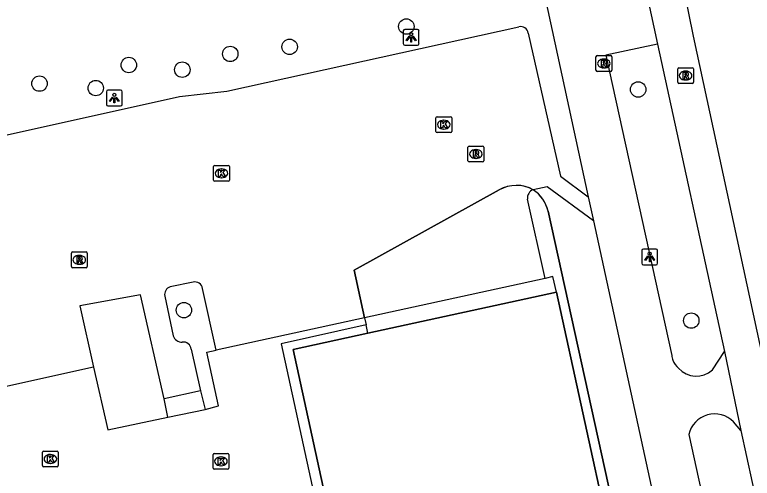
# Model space of a CAD drawing. Extents: x 160037 to 160839, y 385326 to 386441.
# Drawn here: x 160727.52 to 160774.31, y 385604.73 to 385634.11 of the extents above; entities that cross this region are included whole.
import ezdxf

# ---------------------------------------------------------------- set-up
doc = ezdxf.new("R2010")
doc.units = 0
for name, color, linetype in [('IMGEO_Boom', 7, 'Continuous'), ('IMGEO_Fietspad_gesloten', 7, 'Continuous'), ('IMGEO_Kolk', 7, 'Continuous'), ('IMGEO_Lichtpunt', 7, 'Continuous'), ('IMGEO_Pand', 7, 'Continuous'), ('IMGEO_Pand_overbouw', 7, 'Continuous'), ('IMGEO_Parkeervlak_open', 7, 'Continuous'), ('IMGEO_Rijbaan_lokaal_open', 7, 'Continuous'), ('IMGEO_Rioolput', 7, 'Continuous'), ('IMGEO_Voetpad_gesloten', 7, 'Continuous'), ('IMGEO_Voetpad_open', 7, 'Continuous')]:
    doc.layers.add(name, color=color, linetype=linetype)

msp = doc.modelspace()

# ---------------------------------------------------------------- linework, layer by layer
at = {"layer": 'IMGEO_Boom'}
for centre in [(160752.363, 385633.372), (160744.959, 385632.079), (160741.191, 385631.631), (160734.758, 385630.928), (160738.149, 385630.632), (160729.091, 385629.749), (160732.659, 385629.465), (160767.069, 385629.379), (160738.25, 385615.389), (160770.439, 385614.726)]:
    msp.add_circle(centre, 0.489, dxfattribs=at)
at = {"layer": 'IMGEO_Fietspad_gesloten'}
for points in [[(160775.044, 385612.131), (160775.03, 385612.19), (160770.584, 385632.759), (160769.982, 385635.685), (160754.19, 385708.351), (160753.59, 385711.343), (160752.714, 385715.259)], [(160767.671, 385635.207), (160768.306, 385632.258)], [(160768.306, 385632.258), (160772.556, 385612.76)], [(160772.556, 385612.76), (160773.578, 385607.755)], [(160773.578, 385607.755), (160785.443, 385553.359)]]:
    msp.add_lwpolyline(points, dxfattribs=at)
at = {"layer": 'IMGEO_Kolk'}
for p, q in [((160754.239, 385626.723), (160754.239, 385627.575)), ((160754.314, 385627.649), (160755.166, 385627.649)), ((160755.24, 385627.575), (160755.24, 385626.723)), ((160754.727, 385627.429), (160754.752, 385627.429)), ((160755.166, 385626.649), (160754.314, 385626.649)), ((160754.75, 385626.869), (160754.725, 385626.869)), ((160740.135, 385623.633), (160740.135, 385624.485)), ((160740.21, 385624.559), (160741.062, 385624.559)), ((160740.623, 385624.339), (160740.648, 385624.339)), ((160741.136, 385624.485), (160741.136, 385623.633)), ((160740.646, 385623.779), (160740.621, 385623.779)), ((160741.062, 385623.559), (160740.21, 385623.559)), ((160729.352, 385606.455), (160730.204, 385606.455)), ((160729.277, 385605.529), (160729.277, 385606.381)), ((160729.765, 385606.235), (160729.79, 385606.235)), ((160730.278, 385606.381), (160730.278, 385605.529)), ((160740.099, 385605.378), (160740.099, 385606.23)), ((160740.174, 385606.304), (160741.026, 385606.304)), ((160740.587, 385606.084), (160740.612, 385606.084)), ((160741.1, 385606.23), (160741.1, 385605.378)), ((160729.788, 385605.675), (160729.763, 385605.675)), ((160740.61, 385605.524), (160740.585, 385605.524)), ((160730.204, 385605.455), (160729.352, 385605.455)), ((160741.026, 385605.304), (160740.174, 385605.304))]:
    msp.add_line(p, q, dxfattribs=at)
for points in [[(160754.239, 385626.723), (160754.239, 385627.575)], [(160754.314, 385627.649), (160755.166, 385627.649)], [(160755.24, 385627.575), (160755.24, 385626.723)], [(160754.56, 385627.349), (160754.683, 385627.349), (160754.683, 385627.198), (160754.813, 385627.349), (160754.977, 385627.349), (160754.831, 385627.198), (160754.984, 385626.949), (160754.832, 385626.949), (160754.747, 385627.113), (160754.683, 385627.046), (160754.683, 385626.949), (160754.56, 385626.949), (160754.56, 385627.349)], [(160755.166, 385626.649), (160754.314, 385626.649)], [(160740.135, 385623.633), (160740.135, 385624.485)], [(160740.21, 385624.559), (160741.062, 385624.559)], [(160740.456, 385624.259), (160740.579, 385624.259), (160740.579, 385624.108), (160740.709, 385624.259), (160740.873, 385624.259), (160740.727, 385624.108), (160740.88, 385623.859), (160740.728, 385623.859), (160740.643, 385624.023), (160740.579, 385623.956), (160740.579, 385623.859), (160740.456, 385623.859), (160740.456, 385624.259)], [(160741.136, 385624.485), (160741.136, 385623.633)], [(160741.062, 385623.559), (160740.21, 385623.559)], [(160729.352, 385606.455), (160730.204, 385606.455)], [(160729.277, 385605.529), (160729.277, 385606.381)], [(160729.598, 385606.155), (160729.721, 385606.155), (160729.721, 385606.004), (160729.851, 385606.155), (160730.015, 385606.155), (160729.869, 385606.004), (160730.022, 385605.755), (160729.87, 385605.755), (160729.785, 385605.919), (160729.721, 385605.852), (160729.721, 385605.755), (160729.598, 385605.755), (160729.598, 385606.155)], [(160730.278, 385606.381), (160730.278, 385605.529)], [(160740.099, 385605.378), (160740.099, 385606.23)], [(160740.174, 385606.304), (160741.026, 385606.304)], [(160740.42, 385606.004), (160740.543, 385606.004), (160740.543, 385605.853), (160740.673, 385606.004), (160740.837, 385606.004), (160740.691, 385605.853), (160740.844, 385605.604), (160740.692, 385605.604), (160740.607, 385605.768), (160740.543, 385605.701), (160740.543, 385605.604), (160740.42, 385605.604), (160740.42, 385606.004)], [(160741.1, 385606.23), (160741.1, 385605.378)], [(160730.204, 385605.455), (160729.352, 385605.455)], [(160741.026, 385605.304), (160740.174, 385605.304)]]:
    msp.add_lwpolyline(points, dxfattribs=at)
for centre, start, end in [((160754.316, 385627.573), 91.552, 178.448), ((160754.316, 385627.573), 91.552, 178.448), ((160755.164, 385627.573), 1.552, 88.448), ((160755.164, 385627.573), 1.552, 88.448), ((160754.316, 385626.725), 181.552, 268.448), ((160754.316, 385626.725), 181.552, 268.448), ((160755.164, 385626.725), 271.552, 358.448), ((160755.164, 385626.725), 271.552, 358.448), ((160740.212, 385624.483), 91.552, 178.448), ((160740.212, 385624.483), 91.552, 178.448), ((160741.06, 385624.483), 1.552, 88.448), ((160741.06, 385624.483), 1.552, 88.448), ((160740.212, 385623.635), 181.552, 268.448), ((160740.212, 385623.635), 181.552, 268.448), ((160741.06, 385623.635), 271.552, 358.448), ((160741.06, 385623.635), 271.552, 358.448), ((160729.354, 385606.379), 91.552, 178.448), ((160729.354, 385606.379), 91.552, 178.448), ((160730.202, 385606.379), 1.552, 88.448), ((160730.202, 385606.379), 1.552, 88.448), ((160740.176, 385606.228), 91.552, 178.448), ((160740.176, 385606.228), 91.552, 178.448), ((160741.024, 385606.228), 1.552, 88.448), ((160741.024, 385606.228), 1.552, 88.448), ((160729.354, 385605.531), 181.552, 268.448), ((160729.354, 385605.531), 181.552, 268.448), ((160730.202, 385605.531), 271.552, 358.448), ((160730.202, 385605.531), 271.552, 358.448), ((160740.176, 385605.38), 181.552, 268.448), ((160740.176, 385605.38), 181.552, 268.448), ((160741.024, 385605.38), 271.552, 358.448), ((160741.024, 385605.38), 271.552, 358.448)]:
    msp.add_arc(centre, 0.0765, start, end, dxfattribs=at)
for centre, major_axis, ratio, start_param, end_param in [((160754.726, 385627.149), (-0.387, 0.002), 0.722429, 4.712389, 7.853982), ((160754.751, 385627.149), (-0.39, 0.002), 0.717154, 1.570796, 4.712389), ((160740.622, 385624.059), (-0.387, 0.002), 0.722429, 4.712389, 7.853982), ((160740.647, 385624.059), (-0.39, 0.002), 0.717154, 1.570796, 4.712389), ((160729.764, 385605.955), (-0.387, 0.002), 0.722429, 4.712389, 7.853982), ((160729.789, 385605.955), (-0.39, 0.002), 0.717154, 1.570796, 4.712389), ((160740.586, 385605.804), (-0.387, 0.002), 0.722429, 4.712389, 7.853982), ((160740.611, 385605.804), (-0.39, 0.002), 0.717154, 1.570796, 4.712389)]:
    msp.add_ellipse(centre, major_axis=major_axis, ratio=ratio, start_param=start_param, end_param=end_param, dxfattribs=at)
at = {"layer": 'IMGEO_Lichtpunt'}
for p, q in [((160752.17, 385633.089), (160752.17, 385632.282)), ((160752.17, 385633.089), (160752.17, 385632.282)), ((160753.072, 385633.184), (160752.264, 385633.184)), ((160753.072, 385633.184), (160752.264, 385633.184)), ((160753.166, 385632.282), (160753.166, 385633.089)), ((160753.166, 385632.282), (160753.166, 385633.089)), ((160752.264, 385632.188), (160753.072, 385632.188)), ((160752.264, 385632.188), (160753.072, 385632.188)), ((160733.336, 385629.236), (160733.336, 385628.429)), ((160733.336, 385629.236), (160733.336, 385628.429)), ((160734.238, 385629.331), (160733.43, 385629.331)), ((160734.238, 385629.331), (160733.43, 385629.331)), ((160734.332, 385628.429), (160734.332, 385629.236)), ((160734.332, 385628.429), (160734.332, 385629.236)), ((160733.43, 385628.335), (160734.238, 385628.335)), ((160733.43, 385628.335), (160734.238, 385628.335)), ((160767.307, 385619.164), (160767.307, 385618.357)), ((160767.307, 385619.164), (160767.307, 385618.357)), ((160768.209, 385619.259), (160767.401, 385619.259)), ((160768.209, 385619.259), (160767.401, 385619.259)), ((160768.303, 385618.357), (160768.303, 385619.164)), ((160768.303, 385618.357), (160768.303, 385619.164)), ((160767.401, 385618.263), (160768.209, 385618.263)), ((160767.401, 385618.263), (160768.209, 385618.263))]:
    msp.add_line(p, q, dxfattribs=at)
for points in [[(160752.544, 385632.753), (160752.583, 385632.725), (160752.395, 385632.463), (160752.357, 385632.49), (160752.544, 385632.753)], [(160752.646, 385632.705), (160752.693, 385632.705), (160752.693, 385632.383), (160752.646, 385632.383), (160752.646, 385632.705)], [(160752.756, 385632.725), (160752.794, 385632.752), (160752.981, 385632.49), (160752.942, 385632.462), (160752.756, 385632.725)], [(160733.71, 385628.9), (160733.749, 385628.872), (160733.561, 385628.61), (160733.523, 385628.637), (160733.71, 385628.9)], [(160733.922, 385628.872), (160733.96, 385628.899), (160734.147, 385628.637), (160734.108, 385628.609), (160733.922, 385628.872)], [(160733.812, 385628.852), (160733.859, 385628.852), (160733.859, 385628.53), (160733.812, 385628.53), (160733.812, 385628.852)], [(160767.681, 385618.828), (160767.72, 385618.8), (160767.532, 385618.538), (160767.494, 385618.565), (160767.681, 385618.828)], [(160767.783, 385618.78), (160767.83, 385618.78), (160767.83, 385618.458), (160767.783, 385618.458), (160767.783, 385618.78)], [(160767.893, 385618.8), (160767.931, 385618.827), (160768.118, 385618.565), (160768.079, 385618.537), (160767.893, 385618.8)]]:
    msp.add_lwpolyline(points, dxfattribs=at)
for centre in [(160752.669, 385632.887), (160733.835, 385629.034), (160767.806, 385618.962)]:
    msp.add_circle(centre, 0.0994, dxfattribs=at)
for centre, start, end in [((160752.264, 385633.089), 90, 180), ((160752.264, 385633.089), 90, 180), ((160753.072, 385633.089), 0, 90), ((160753.072, 385633.089), 0, 90), ((160752.264, 385632.282), 180, 270), ((160752.264, 385632.282), 180, 270), ((160753.072, 385632.282), 270, 0), ((160753.072, 385632.282), 270, 360), ((160733.43, 385629.236), 90, 180), ((160733.43, 385629.236), 90, 180), ((160734.238, 385629.236), 0, 90), ((160734.238, 385629.236), 0, 90), ((160733.43, 385628.429), 180, 270), ((160733.43, 385628.429), 180, 270), ((160734.238, 385628.429), 270, 0), ((160734.238, 385628.429), 270, 360), ((160767.401, 385619.164), 90, 180), ((160767.401, 385619.164), 90, 180), ((160768.209, 385619.164), 0, 90), ((160768.209, 385619.164), 0, 90), ((160767.401, 385618.357), 180, 270), ((160767.401, 385618.357), 180, 270), ((160768.209, 385618.357), 270, 0), ((160768.209, 385618.357), 270, 360)]:
    msp.add_arc(centre, 0.0946, start, end, dxfattribs=at)
at = {"layer": 'IMGEO_Pand'}
for points in [[(160761.887, 385616.535), (160749.922, 385613.925)], [(160773.584, 385562.973), (160761.887, 385616.535)], [(160749.922, 385613.925), (160745.173, 385612.89), (160755.847, 385564.02)]]:
    msp.add_lwpolyline(points, dxfattribs=at)
at = {"layer": 'IMGEO_Pand_overbouw'}
for points in [[(160774.244, 385563.101), (160761.356, 385621.661), (160761.299, 385621.861), (160761.222, 385622.057), (160761.127, 385622.247), (160761.014, 385622.429), (160760.885, 385622.599), (160760.741, 385622.756), (160760.585, 385622.897), (160760.418, 385623.022), (160760.171, 385623.139), (160759.904, 385623.226), (160759.624, 385623.279), (160759.337, 385623.296), (160759.05, 385623.275), (160758.77, 385623.218), (160758.505, 385623.127), (160758.259, 385623.007), (160749.053, 385617.932), (160749.711, 385614.901), (160749.805, 385614.466), (160744.42, 385613.251), (160749.902, 385588.116)], [(160755.847, 385564.02), (160745.173, 385612.89), (160749.922, 385613.925), (160761.887, 385616.535), (160773.584, 385562.973)]]:
    msp.add_lwpolyline(points, dxfattribs=at)
at = {"layer": 'IMGEO_Parkeervlak_open'}
for points in [[(160706.573, 385621.963), (160737.965, 385628.931), (160740.966, 385629.273), (160759.505, 385633.343)], [(160760.084, 385632.953), (160762.143, 385623.871), (160763.908, 385622.573)], [(160749.711, 385614.901), (160749.053, 385617.932), (160758.259, 385623.007)], [(160764.241, 385621.043), (160761.307, 385623.201), (160760.418, 385623.022)], [(160738.836, 385617.159), (160737.388, 385616.867)], [(160740.295, 385612.846), (160739.436, 385616.757)], [(160737.035, 385616.274), (160737.568, 385613.764)], [(160749.711, 385614.901), (160740.295, 385612.846)], [(160738.713, 385612.922), (160739.308, 385610.27)], [(160739.602, 385609.096), (160740.439, 385609.32), (160739.697, 385612.718), (160740.295, 385612.846)], [(160732.517, 385611.779), (160722.295, 385609.521)]]:
    msp.add_lwpolyline(points, dxfattribs=at)
for centre, radius, start, end in [((160759.633, 385632.908), 0.454, 5.7268, 106.3468), ((160759.352, 385621.085), 2.211, 61.1674, 119.6287), ((160737.545, 385616.372), 0.519, 107.6005, 190.8707), ((160738.951, 385616.682), 0.49, 8.744, 103.6118), ((160738.154, 385613.98), 0.625, 200.2114, 269.6859), ((160738.23, 385612.877), 0.485, 5.3414, 99.4328)]:
    msp.add_arc(centre, radius, start, end, dxfattribs=at)
at = {"layer": 'IMGEO_Rijbaan_lokaal_open'}
for points in [[(160736.989, 385609.756), (160735.499, 385616.366), (160731.64, 385615.67), (160732.517, 385611.779)], [(160732.517, 385611.779), (160733.418, 385607.79), (160737.24, 385608.598)], [(160737.24, 385608.598), (160736.989, 385609.756)]]:
    msp.add_lwpolyline(points, dxfattribs=at)
at = {"layer": 'IMGEO_Rioolput'}
for p, q in [((160764.395, 385630.598), (160764.395, 385631.45)), ((160764.47, 385631.524), (160765.322, 385631.524)), ((160764.883, 385631.304), (160764.908, 385631.304)), ((160765.396, 385631.45), (160765.396, 385630.598)), ((160764.906, 385630.744), (160764.881, 385630.744)), ((160769.654, 385630.759), (160770.506, 385630.759)), ((160765.322, 385630.524), (160764.47, 385630.524)), ((160769.579, 385629.833), (160769.579, 385630.685)), ((160770.067, 385630.539), (160770.092, 385630.539)), ((160770.58, 385630.685), (160770.58, 385629.833)), ((160770.09, 385629.979), (160770.065, 385629.979)), ((160770.506, 385629.759), (160769.654, 385629.759)), ((160756.274, 385624.858), (160756.274, 385625.71)), ((160756.349, 385625.784), (160757.201, 385625.784)), ((160757.275, 385625.71), (160757.275, 385624.858)), ((160756.762, 385625.564), (160756.787, 385625.564)), ((160757.201, 385624.784), (160756.349, 385624.784)), ((160756.785, 385625.004), (160756.76, 385625.004)), ((160731.187, 385619.077), (160732.039, 385619.077)), ((160731.112, 385618.151), (160731.112, 385619.003)), ((160731.6, 385618.857), (160731.625, 385618.857)), ((160732.113, 385619.003), (160732.113, 385618.151)), ((160731.623, 385618.297), (160731.598, 385618.297)), ((160732.039, 385618.077), (160731.187, 385618.077))]:
    msp.add_line(p, q, dxfattribs=at)
for points in [[(160764.395, 385630.598), (160764.395, 385631.45)], [(160764.47, 385631.524), (160765.322, 385631.524)], [(160764.984, 385631.222), (160764.732, 385631.224), (160764.732, 385630.824)], [(160765.396, 385631.45), (160765.396, 385630.598)], [(160764.732, 385630.824), (160764.856, 385630.824), (160764.856, 385630.986), (160764.867, 385630.986)], [(160764.91, 385631.143), (160764.856, 385631.143), (160764.856, 385631.062)], [(160764.856, 385631.062), (160764.908, 385631.062)], [(160764.914, 385630.957), (160764.985, 385630.824), (160765.125, 385630.824), (160765.06, 385630.95)], [(160769.654, 385630.759), (160770.506, 385630.759)], [(160765.322, 385630.524), (160764.47, 385630.524)], [(160769.579, 385629.833), (160769.579, 385630.685)], [(160770.168, 385630.457), (160769.916, 385630.459), (160769.916, 385630.059)], [(160770.094, 385630.378), (160770.04, 385630.378), (160770.04, 385630.297)], [(160770.04, 385630.297), (160770.092, 385630.297)], [(160770.58, 385630.685), (160770.58, 385629.833)], [(160769.916, 385630.059), (160770.04, 385630.059), (160770.04, 385630.221), (160770.051, 385630.221)], [(160770.098, 385630.192), (160770.169, 385630.059), (160770.309, 385630.059), (160770.244, 385630.185)], [(160770.506, 385629.759), (160769.654, 385629.759)], [(160756.274, 385624.858), (160756.274, 385625.71)], [(160756.349, 385625.784), (160757.201, 385625.784)], [(160757.275, 385625.71), (160757.275, 385624.858)], [(160756.863, 385625.482), (160756.611, 385625.484), (160756.611, 385625.084)], [(160756.611, 385625.084), (160756.735, 385625.084), (160756.735, 385625.246), (160756.746, 385625.246)], [(160756.789, 385625.403), (160756.735, 385625.403), (160756.735, 385625.322)], [(160756.735, 385625.322), (160756.787, 385625.322)], [(160756.793, 385625.217), (160756.864, 385625.084), (160757.004, 385625.084), (160756.939, 385625.21)], [(160757.201, 385624.784), (160756.349, 385624.784)], [(160731.187, 385619.077), (160732.039, 385619.077)], [(160731.112, 385618.151), (160731.112, 385619.003)], [(160731.701, 385618.775), (160731.449, 385618.777), (160731.449, 385618.377)], [(160731.627, 385618.696), (160731.573, 385618.696), (160731.573, 385618.615)], [(160731.573, 385618.615), (160731.625, 385618.615)], [(160732.113, 385619.003), (160732.113, 385618.151)], [(160731.449, 385618.377), (160731.573, 385618.377), (160731.573, 385618.539), (160731.584, 385618.539)], [(160731.631, 385618.51), (160731.702, 385618.377), (160731.842, 385618.377), (160731.777, 385618.503)], [(160732.039, 385618.077), (160731.187, 385618.077)]]:
    msp.add_lwpolyline(points, dxfattribs=at)
for centre, radius, start, end in [((160764.472, 385631.448), 0.0765, 91.552, 178.448), ((160764.472, 385631.448), 0.0765, 91.552, 178.448), ((160764.983, 385631.112), 0.109, 350.3612, 89.416), ((160765.32, 385631.448), 0.0765, 1.552, 88.448), ((160765.32, 385631.448), 0.0765, 1.552, 88.448), ((160764.866, 385630.933), 0.0533, 26.0293, 88.6989), ((160764.892, 385631.251), 0.19, 274.7715, 282.9687), ((160764.916, 385631.047), 0.0964, 77.0061, 93.1865), ((160764.93, 385631.104), 0.0378, 276.6634, 79.6772), ((160764.981, 385631.112), 0.112, 277.5842, 350.9817), ((160764.965, 385630.897), 0.108, 29.5134, 73.7905), ((160769.656, 385630.683), 0.0765, 91.552, 178.448), ((160769.656, 385630.683), 0.0765, 91.552, 178.448), ((160770.504, 385630.683), 0.0765, 1.552, 88.448), ((160770.504, 385630.683), 0.0765, 1.552, 88.448), ((160764.472, 385630.6), 0.0765, 181.552, 268.448), ((160764.472, 385630.6), 0.0765, 181.552, 268.448), ((160765.32, 385630.6), 0.0765, 271.552, 358.448), ((160765.32, 385630.6), 0.0765, 271.552, 358.448), ((160770.076, 385630.486), 0.19, 274.7715, 282.9687), ((160770.1, 385630.282), 0.0964, 77.0061, 93.1865), ((160770.114, 385630.339), 0.0378, 276.6634, 79.6772), ((160770.167, 385630.347), 0.109, 350.3612, 89.416), ((160770.165, 385630.347), 0.112, 277.5842, 350.9817), ((160769.656, 385629.835), 0.0765, 181.552, 268.448), ((160769.656, 385629.835), 0.0765, 181.552, 268.448), ((160770.05, 385630.168), 0.0533, 26.0293, 88.6989), ((160770.149, 385630.132), 0.108, 29.5134, 73.7905), ((160770.504, 385629.835), 0.0765, 271.552, 358.448), ((160770.504, 385629.835), 0.0765, 271.552, 358.448), ((160756.351, 385625.708), 0.0765, 91.552, 178.448), ((160756.351, 385625.708), 0.0765, 91.552, 178.448), ((160757.199, 385625.708), 0.0765, 1.552, 88.448), ((160757.199, 385625.708), 0.0765, 1.552, 88.448), ((160756.745, 385625.193), 0.0533, 26.0293, 88.6989), ((160756.771, 385625.511), 0.19, 274.7715, 282.9687), ((160756.795, 385625.307), 0.0964, 77.0061, 93.1865), ((160756.809, 385625.364), 0.0378, 276.6634, 79.6772), ((160756.862, 385625.372), 0.109, 350.3612, 89.416), ((160756.86, 385625.372), 0.112, 277.5842, 350.9817), ((160756.844, 385625.157), 0.108, 29.5134, 73.7905), ((160756.351, 385624.86), 0.0765, 181.552, 268.448), ((160756.351, 385624.86), 0.0765, 181.552, 268.448), ((160757.199, 385624.86), 0.0765, 271.552, 358.448), ((160757.199, 385624.86), 0.0765, 271.552, 358.448), ((160731.189, 385619.001), 0.0765, 91.552, 178.448), ((160731.189, 385619.001), 0.0765, 91.552, 178.448), ((160732.037, 385619.001), 0.0765, 1.552, 88.448), ((160732.037, 385619.001), 0.0765, 1.552, 88.448), ((160731.609, 385618.804), 0.19, 274.7715, 282.9687), ((160731.633, 385618.6), 0.0964, 77.0061, 93.1865), ((160731.647, 385618.657), 0.0378, 276.6634, 79.6772), ((160731.7, 385618.665), 0.109, 350.3612, 89.416), ((160731.698, 385618.665), 0.112, 277.5842, 350.9817), ((160731.189, 385618.153), 0.0765, 181.552, 268.448), ((160731.189, 385618.153), 0.0765, 181.552, 268.448), ((160731.583, 385618.486), 0.0533, 26.0293, 88.6989), ((160731.682, 385618.45), 0.108, 29.5134, 73.7905), ((160732.037, 385618.153), 0.0765, 271.552, 358.448), ((160732.037, 385618.153), 0.0765, 271.552, 358.448)]:
    msp.add_arc(centre, radius, start, end, dxfattribs=at)
for centre, major_axis, ratio, start_param, end_param in [((160764.882, 385631.024), (-0.387, 0.002), 0.722429, 4.712389, 7.853982), ((160764.907, 385631.024), (-0.39, 0.002), 0.717154, 1.570796, 4.712389), ((160770.066, 385630.259), (-0.387, 0.002), 0.722429, 4.712389, 7.853982), ((160770.091, 385630.259), (-0.39, 0.002), 0.717154, 1.570796, 4.712389), ((160756.761, 385625.284), (-0.387, 0.002), 0.722429, 4.712389, 7.853982), ((160756.786, 385625.284), (-0.39, 0.002), 0.717154, 1.570796, 4.712389), ((160731.599, 385618.577), (-0.387, 0.002), 0.722429, 4.712389, 7.853982), ((160731.624, 385618.577), (-0.39, 0.002), 0.717154, 1.570796, 4.712389)]:
    msp.add_ellipse(centre, major_axis=major_axis, ratio=ratio, start_param=start_param, end_param=end_param, dxfattribs=at)
at = {"layer": 'IMGEO_Voetpad_gesloten'}
for points in [[(160739.308, 385610.27), (160736.989, 385609.756)], [(160739.308, 385610.27), (160739.602, 385609.096)], [(160737.24, 385608.598), (160739.602, 385609.096)]]:
    msp.add_lwpolyline(points, dxfattribs=at)
at = {"layer": 'IMGEO_Voetpad_open'}
for points in [[(160758.778, 385646.124), (160761.339, 385634.379), (160763.908, 385622.573)], [(160768.306, 385632.258), (160765.028, 385631.549), (160769.209, 385612.521)], [(160761.173, 385617.402), (160760.054, 385622.428)], [(160763.908, 385622.573), (160764.241, 385621.043)], [(160761.356, 385621.661), (160774.244, 385563.101)], [(160764.241, 385621.043), (160782.859, 385535.48), (160783.883, 385530.856)], [(160761.173, 385617.402), (160749.711, 385614.901)], [(160761.887, 385616.535), (160761.665, 385617.51), (160761.173, 385617.402)], [(160749.711, 385614.901), (160749.805, 385614.466)], [(160749.805, 385614.466), (160744.42, 385613.251), (160749.902, 385588.116), (160751.896, 385578.977), (160755.189, 385563.878)], [(160749.922, 385613.925), (160749.805, 385614.466)], [(160771.784, 385611.593), (160772.556, 385612.76)], [(160773.578, 385607.755), (160773.124, 385608.3)], [(160770.282, 385607.5), (160782.291, 385552.678), (160785.443, 385553.359)]]:
    msp.add_lwpolyline(points, dxfattribs=at)
for centre, radius, start, end in [((160760.591, 385622.508), 0.543, 108.5616, 188.4389), ((160759.127, 385621.129), 2.292, 13.434, 55.7151), ((160770.742, 385612.664), 1.54, 185.3104, 197.1681), ((160770.691, 385612.814), 1.543, 203.0997, 226.2321), ((160770.759, 385612.773), 1.563, 223.3525, 310.9782), ((160771.919, 385607.131), 1.678, 44.1332, 167.3098)]:
    msp.add_arc(centre, radius, start, end, dxfattribs=at)

doc.saveas('drawing.dxf')
